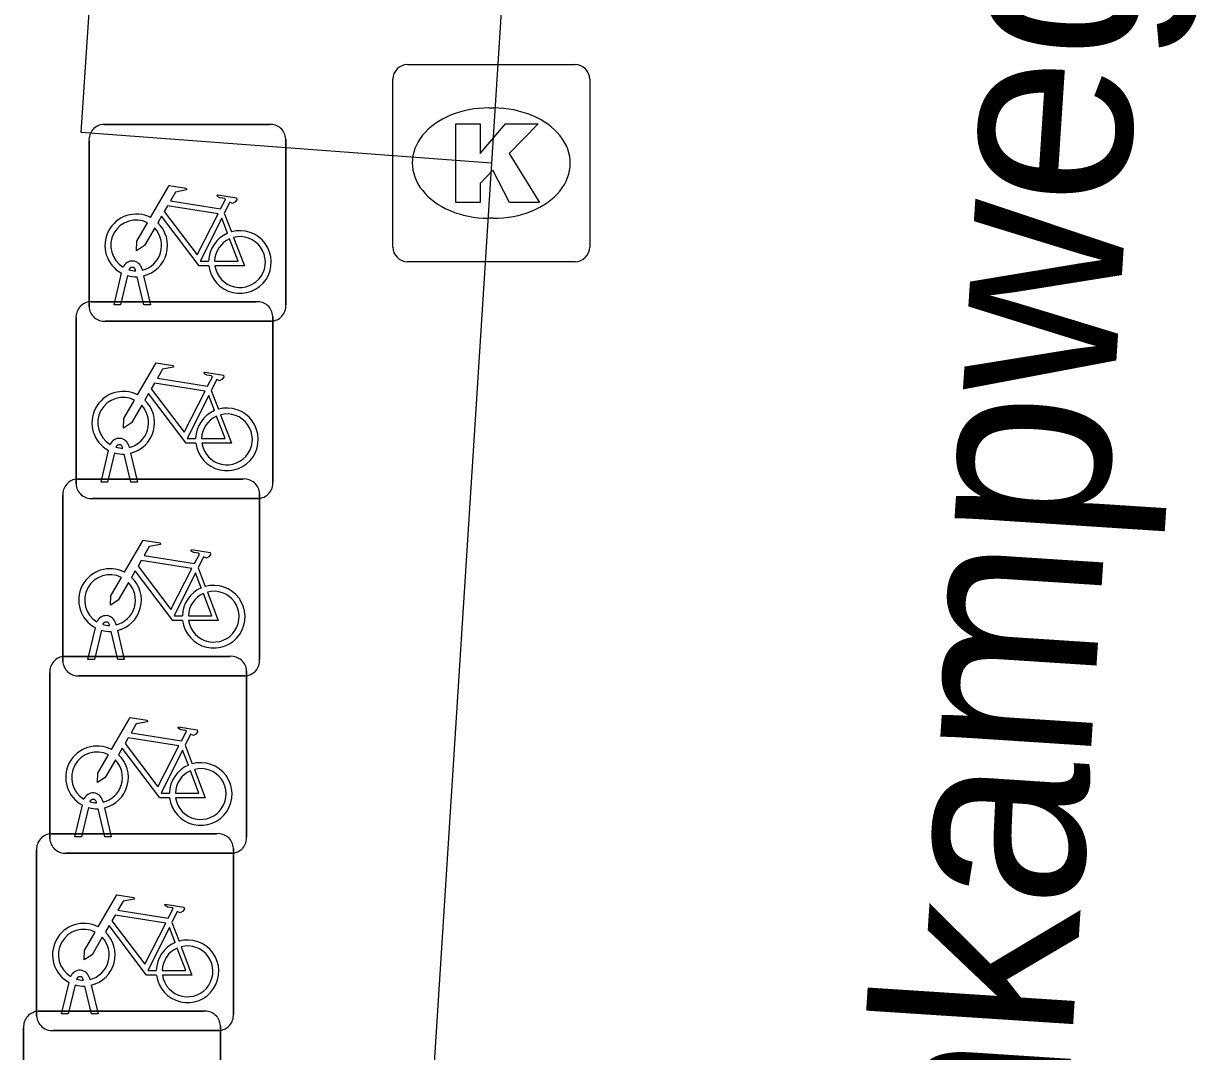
# Model space of a CAD drawing. Extents: x 159961 to 160856, y 382704 to 383353.
# Drawn here: x 160572.6 to 160578.59, y 382884.84 to 382890.06 of the extents above; entities that cross this region are included whole.
import ezdxf

# ---------------------------------------------------------------- set-up
doc = ezdxf.new("R2010")
doc.units = 0
for name, color, linetype in [('IMGEO_Fietsenrek', 7, 'Continuous'), ('IMGEO_Kolk', 7, 'Continuous'), ('IMGEO_Openbare_ruimte_label', 7, 'Continuous'), ('IMGEO_Rijbaan_lokaal_open', 7, 'Continuous'), ('IMGEO_Voetpad_open', 7, 'Continuous')]:
    doc.layers.add(name, color=color, linetype=linetype)

msp = doc.modelspace()

# ---------------------------------------------------------------- linework, layer by layer
at = {"layer": 'IMGEO_Fietsenrek'}
for p, q in [((160573.0089, 382889.5435), (160573.8498, 382889.5435)), ((160573.8498, 382889.5435), (160573.0089, 382889.5435)), ((160572.9345, 382888.6189), (160572.9345, 382889.4598)), ((160572.9345, 382889.4598), (160572.9345, 382888.6189)), ((160573.9335, 382889.4691), (160573.9335, 382888.6282)), ((160573.9335, 382888.6282), (160573.9335, 382889.4691)), ((160573.6212, 382889.0932), (160573.6575, 382888.998)), ((160573.0615, 382888.6283), (160573.0998, 382888.7883)), ((160573.1302, 382888.7761), (160573.0949, 382888.6283)), ((160573.1719, 382888.7999), (160573.1709, 382888.8042)), ((160573.213, 382888.6283), (160573.1791, 382888.77)), ((160573.2026, 382888.8114), (160573.2044, 382888.8035)), ((160573.2114, 382888.7743), (160573.2464, 382888.6283)), ((160572.9429, 382888.6435), (160573.7838, 382888.6435)), ((160573.7838, 382888.6435), (160572.9429, 382888.6435)), ((160573.0949, 382888.6283), (160573.0615, 382888.6283)), ((160573.2464, 382888.6283), (160573.213, 382888.6283)), ((160572.8685, 382887.7189), (160572.8685, 382888.5598)), ((160572.8685, 382888.5598), (160572.8685, 382887.7189)), ((160573.8591, 382888.5445), (160573.0182, 382888.5445)), ((160573.0182, 382888.5445), (160573.8591, 382888.5445)), ((160573.8675, 382888.5691), (160573.8675, 382887.7282)), ((160573.8675, 382887.7282), (160573.8675, 382888.5691)), ((160573.5552, 382888.1932), (160573.5915, 382888.098)), ((160572.9955, 382887.7283), (160573.0338, 382887.8883)), ((160573.0642, 382887.8761), (160573.0289, 382887.7283)), ((160573.1059, 382887.8999), (160573.1049, 382887.9042)), ((160573.147, 382887.7283), (160573.1131, 382887.87)), ((160573.1366, 382887.9114), (160573.1384, 382887.9035)), ((160573.1454, 382887.8743), (160573.1804, 382887.7283)), ((160572.8759, 382887.7435), (160573.7168, 382887.7435)), ((160573.7168, 382887.7435), (160572.8759, 382887.7435)), ((160573.0289, 382887.7283), (160572.9955, 382887.7283)), ((160573.1804, 382887.7283), (160573.147, 382887.7283)), ((160572.8015, 382886.8189), (160572.8015, 382887.6598)), ((160572.8015, 382887.6598), (160572.8015, 382886.8189)), ((160573.7931, 382887.6445), (160572.9522, 382887.6445)), ((160572.9522, 382887.6445), (160573.7931, 382887.6445)), ((160573.8005, 382887.6691), (160573.8005, 382886.8282)), ((160573.8005, 382886.8282), (160573.8005, 382887.6691)), ((160573.4882, 382887.2932), (160573.5245, 382887.198)), ((160572.9285, 382886.8283), (160572.9668, 382886.9883)), ((160572.9972, 382886.9761), (160572.9619, 382886.8283)), ((160573.0389, 382886.9999), (160573.0379, 382887.0042)), ((160573.08, 382886.8283), (160573.0461, 382886.97)), ((160573.0696, 382887.0114), (160573.0714, 382887.0035)), ((160573.0784, 382886.9743), (160573.1134, 382886.8283)), ((160572.8099, 382886.8435), (160573.6508, 382886.8435)), ((160573.6508, 382886.8435), (160572.8099, 382886.8435)), ((160572.9619, 382886.8283), (160572.9285, 382886.8283)), ((160573.1134, 382886.8283), (160573.08, 382886.8283)), ((160572.7355, 382885.9189), (160572.7355, 382886.7598)), ((160572.7355, 382886.7598), (160572.7355, 382885.9189)), ((160573.7261, 382886.7445), (160572.8852, 382886.7445)), ((160572.8852, 382886.7445), (160573.7261, 382886.7445)), ((160573.7345, 382886.7691), (160573.7345, 382885.9282)), ((160573.7345, 382885.9282), (160573.7345, 382886.7691)), ((160573.4222, 382886.3932), (160573.4585, 382886.298)), ((160572.8625, 382885.9283), (160572.9008, 382886.0883)), ((160572.9312, 382886.0761), (160572.8959, 382885.9283)), ((160572.9729, 382886.0999), (160572.9719, 382886.1042)), ((160573.014, 382885.9283), (160572.9801, 382886.07)), ((160573.0036, 382886.1114), (160573.0054, 382886.1035)), ((160573.0124, 382886.0743), (160573.0474, 382885.9283)), ((160572.7429, 382885.9435), (160573.5838, 382885.9435)), ((160573.5838, 382885.9435), (160572.7429, 382885.9435)), ((160572.8959, 382885.9283), (160572.8625, 382885.9283)), ((160573.0474, 382885.9283), (160573.014, 382885.9283)), ((160572.6685, 382885.0189), (160572.6685, 382885.8598)), ((160572.6685, 382885.8598), (160572.6685, 382885.0189)), ((160573.6601, 382885.8445), (160572.8192, 382885.8445)), ((160572.8192, 382885.8445), (160573.6601, 382885.8445)), ((160573.6675, 382885.8691), (160573.6675, 382885.0282)), ((160573.6675, 382885.0282), (160573.6675, 382885.8691)), ((160573.3552, 382885.4932), (160573.3915, 382885.398)), ((160572.7955, 382885.0283), (160572.8338, 382885.1883)), ((160572.8642, 382885.1761), (160572.8289, 382885.0283)), ((160572.9059, 382885.1999), (160572.9049, 382885.2042)), ((160572.947, 382885.0283), (160572.9131, 382885.17)), ((160572.9366, 382885.2114), (160572.9384, 382885.2035)), ((160572.9454, 382885.1743), (160572.9804, 382885.0283)), ((160572.6769, 382885.0425), (160573.5178, 382885.0425)), ((160573.5178, 382885.0425), (160572.6769, 382885.0425)), ((160572.8289, 382885.0283), (160572.7955, 382885.0283)), ((160572.9804, 382885.0283), (160572.947, 382885.0283)), ((160572.6025, 382884.1179), (160572.6025, 382884.9588)), ((160572.6025, 382884.9588), (160572.6025, 382884.1179)), ((160573.5931, 382884.9445), (160572.7522, 382884.9445)), ((160572.7522, 382884.9445), (160573.5931, 382884.9445)), ((160573.6015, 382884.9681), (160573.6015, 382884.1272)), ((160573.6015, 382884.1272), (160573.6015, 382884.9681))]:
    msp.add_line(p, q, dxfattribs=at)
for points in [[(160573.2471, 382889.0702), (160573.3418, 382889.2337), (160573.428, 382889.2199), (160573.4297, 382889.2112), (160573.3736, 382889.2003), (160573.3474, 382889.155), (160573.6026, 382889.1142)], [(160573.6026, 382889.1142), (160573.6276, 382889.163), (160573.6225, 382889.167), (160573.5993, 382889.1707), (160573.5866, 382889.1782), (160573.5856, 382889.1813), (160573.5878, 382889.1859), (160573.6826, 382889.1708), (160573.6849, 382889.1605), (160573.6755, 382889.1481), (160573.6631, 382889.1417), (160573.6486, 382889.1479), (160573.6212, 382889.0932)], [(160573.5897, 382889.089), (160573.3329, 382889.13), (160573.3162, 382889.1012), (160573.4832, 382888.8809), (160573.5897, 382889.089)], [(160573.5428, 382888.8255), (160573.4931, 382888.8256), (160573.3024, 382889.0773), (160573.2834, 382889.0445)], [(160573.6377, 382888.991), (160573.6084, 382889.0678), (160573.499, 382888.8497), (160573.5417, 382888.8496)], [(160573.2678, 382889.0177), (160573.2162, 382888.9285), (160573.1763, 382888.9025), (160573.1775, 382888.95), (160573.232, 382889.0442)], [(160573.5717, 382888.8495), (160573.6916, 382888.8493), (160573.6484, 382888.9629)], [(160573.6682, 382888.9698), (160573.7232, 382888.8252), (160573.5731, 382888.8255)], [(160573.1811, 382888.1702), (160573.2758, 382888.3337), (160573.362, 382888.3199), (160573.3637, 382888.3112), (160573.3076, 382888.3003), (160573.2814, 382888.255), (160573.5366, 382888.2142)], [(160573.5366, 382888.2142), (160573.5616, 382888.263), (160573.5565, 382888.267), (160573.5333, 382888.2707), (160573.5206, 382888.2782), (160573.5196, 382888.2813), (160573.5218, 382888.2859), (160573.6166, 382888.2708), (160573.6189, 382888.2605), (160573.6095, 382888.2481), (160573.5971, 382888.2417), (160573.5826, 382888.2479), (160573.5552, 382888.1932)], [(160573.5237, 382888.189), (160573.2669, 382888.23), (160573.2502, 382888.2012), (160573.4172, 382887.9809), (160573.5237, 382888.189)], [(160573.4768, 382887.9255), (160573.4271, 382887.9256), (160573.2364, 382888.1773), (160573.2174, 382888.1445)], [(160573.5717, 382888.091), (160573.5424, 382888.1678), (160573.433, 382887.9497), (160573.4757, 382887.9496)], [(160573.2018, 382888.1177), (160573.1502, 382888.0285), (160573.1103, 382888.0025), (160573.1115, 382888.05), (160573.166, 382888.1442)], [(160573.5057, 382887.9495), (160573.6256, 382887.9493), (160573.5824, 382888.0629)], [(160573.6022, 382888.0698), (160573.6572, 382887.9252), (160573.5071, 382887.9255)], [(160573.1141, 382887.2702), (160573.2088, 382887.4337), (160573.295, 382887.4199), (160573.2967, 382887.4112), (160573.2406, 382887.4003), (160573.2144, 382887.355), (160573.4696, 382887.3142)], [(160573.4696, 382887.3142), (160573.4946, 382887.363), (160573.4895, 382887.367), (160573.4663, 382887.3707), (160573.4536, 382887.3782), (160573.4526, 382887.3813), (160573.4548, 382887.3859), (160573.5496, 382887.3708), (160573.5519, 382887.3605), (160573.5425, 382887.3481), (160573.5301, 382887.3417), (160573.5156, 382887.3479), (160573.4882, 382887.2932)], [(160573.4567, 382887.289), (160573.1999, 382887.33), (160573.1832, 382887.3012), (160573.3502, 382887.0809), (160573.4567, 382887.289)], [(160573.4098, 382887.0255), (160573.3601, 382887.0256), (160573.1694, 382887.2773), (160573.1504, 382887.2445)], [(160573.5047, 382887.191), (160573.4754, 382887.2678), (160573.366, 382887.0497), (160573.4087, 382887.0496)], [(160573.1348, 382887.2177), (160573.0832, 382887.1285), (160573.0433, 382887.1025), (160573.0445, 382887.15), (160573.099, 382887.2442)], [(160573.4387, 382887.0495), (160573.5586, 382887.0493), (160573.5154, 382887.1629)], [(160573.5352, 382887.1698), (160573.5902, 382887.0252), (160573.4401, 382887.0255)], [(160573.0481, 382886.3702), (160573.1428, 382886.5337), (160573.229, 382886.5199), (160573.2307, 382886.5112), (160573.1746, 382886.5003), (160573.1484, 382886.455), (160573.4036, 382886.4142)], [(160573.3907, 382886.389), (160573.1339, 382886.43), (160573.1172, 382886.4012), (160573.2842, 382886.1809), (160573.3907, 382886.389)], [(160573.4036, 382886.4142), (160573.4286, 382886.463), (160573.4235, 382886.467), (160573.4003, 382886.4707), (160573.3876, 382886.4782), (160573.3866, 382886.4813), (160573.3888, 382886.4859), (160573.4836, 382886.4708), (160573.4859, 382886.4605), (160573.4765, 382886.4481), (160573.4641, 382886.4417), (160573.4496, 382886.4479), (160573.4222, 382886.3932)], [(160573.3438, 382886.1255), (160573.2941, 382886.1256), (160573.1034, 382886.3773), (160573.0844, 382886.3445)], [(160573.4387, 382886.291), (160573.4094, 382886.3678), (160573.3, 382886.1497), (160573.3427, 382886.1496)], [(160573.0688, 382886.3177), (160573.0172, 382886.2285), (160572.9773, 382886.2025), (160572.9785, 382886.25), (160573.033, 382886.3442)], [(160573.3727, 382886.1495), (160573.4926, 382886.1493), (160573.4494, 382886.2629)], [(160573.4692, 382886.2698), (160573.5242, 382886.1252), (160573.3741, 382886.1255)], [(160572.9811, 382885.4702), (160573.0758, 382885.6337), (160573.162, 382885.6199), (160573.1637, 382885.6112), (160573.1076, 382885.6003), (160573.0814, 382885.555), (160573.3366, 382885.5142)], [(160573.3237, 382885.489), (160573.0669, 382885.53), (160573.0502, 382885.5012), (160573.2172, 382885.2809), (160573.3237, 382885.489)], [(160573.3366, 382885.5142), (160573.3616, 382885.563), (160573.3565, 382885.567), (160573.3333, 382885.5707), (160573.3206, 382885.5782), (160573.3196, 382885.5813), (160573.3218, 382885.5859), (160573.4166, 382885.5708), (160573.4189, 382885.5605), (160573.4095, 382885.5481), (160573.3971, 382885.5417), (160573.3826, 382885.5479), (160573.3552, 382885.4932)], [(160573.2768, 382885.2255), (160573.2271, 382885.2256), (160573.0364, 382885.4773), (160573.0174, 382885.4445)], [(160573.0018, 382885.4177), (160572.9502, 382885.3285), (160572.9103, 382885.3025), (160572.9115, 382885.35), (160572.966, 382885.4442)], [(160573.3717, 382885.391), (160573.3424, 382885.4678), (160573.233, 382885.2497), (160573.2757, 382885.2496)], [(160573.3057, 382885.2495), (160573.4256, 382885.2493), (160573.3824, 382885.3629)], [(160573.4022, 382885.3698), (160573.4572, 382885.2252), (160573.3071, 382885.2255)]]:
    msp.add_lwpolyline(points, dxfattribs=at)
for centre, radius, start, end in [((160573.0122, 382889.4656), 0.0779, 92.4484, 184.28452), ((160573.0122, 382889.4656), 0.0779, 92.4484, 184.28452), ((160573.8556, 382889.4658), 0.0779, 2.4484, 94.28452), ((160573.8556, 382889.4658), 0.0779, 2.4484, 94.28452), ((160573.1741, 382888.9289), 0.159, 62.67661, 242.13685), ((160573.1741, 382888.9289), 0.129, 63.31916, 238.90302), ((160573.1741, 382888.9289), 0.129, 283.60429, 43.43025), ((160573.1741, 382888.9289), 0.159, 283.5766, 46.60424), ((160573.7007, 382888.8449), 0.159, 187.0065, 105.77075), ((160573.7007, 382888.8449), 0.159, 113.3408, 178.32165), ((160573.7007, 382888.8449), 0.129, 113.92302, 177.95563), ((160573.7007, 382888.8449), 0.129, 188.67146, 104.58832), ((160573.1539, 382888.8003), 0.0499, 12.8025, 158.69338), ((160573.1741, 382888.9289), 0.159, 253.99666, 271.78671), ((160573.1539, 382888.8003), 0.0174, 12.8025, 163.45023), ((160573.1741, 382888.9289), 0.129, 253.41502, 269.02044), ((160572.9462, 382888.5656), 0.0779, 92.4484, 184.28452), ((160572.9462, 382888.5656), 0.0779, 92.4484, 184.28452), ((160573.7896, 382888.5658), 0.0779, 2.4484, 94.28452), ((160573.7896, 382888.5658), 0.0779, 2.4484, 94.28452), ((160573.0124, 382888.6222), 0.0779, 182.4484, 274.28452), ((160573.0124, 382888.6222), 0.0779, 182.4484, 274.28452), ((160573.8558, 382888.6224), 0.0779, 272.4484, 4.28452), ((160573.8558, 382888.6224), 0.0779, 272.4484, 4.28452), ((160573.1081, 382888.0289), 0.159, 62.67661, 242.13685), ((160573.1081, 382888.0289), 0.129, 63.31916, 238.90302), ((160573.1081, 382888.0289), 0.129, 283.60429, 43.43025), ((160573.1081, 382888.0289), 0.159, 283.5766, 46.60424), ((160573.6347, 382887.9449), 0.159, 187.0065, 105.77075), ((160573.6347, 382887.9449), 0.159, 113.3408, 178.32165), ((160573.6347, 382887.9449), 0.129, 113.92302, 177.95563), ((160573.6347, 382887.9449), 0.129, 188.67146, 104.58832), ((160573.0879, 382887.9003), 0.0499, 12.8025, 158.69338), ((160573.1081, 382888.0289), 0.159, 253.99666, 271.78671), ((160573.0879, 382887.9003), 0.0174, 12.8025, 163.45023), ((160573.1081, 382888.0289), 0.129, 253.41502, 269.02044), ((160572.8792, 382887.6656), 0.0779, 92.4484, 184.28452), ((160572.8792, 382887.6656), 0.0779, 92.4484, 184.28452), ((160572.9464, 382887.7222), 0.0779, 182.4484, 274.28452), ((160572.9464, 382887.7222), 0.0779, 182.4484, 274.28452), ((160573.7226, 382887.6658), 0.0779, 2.4484, 94.28452), ((160573.7226, 382887.6658), 0.0779, 2.4484, 94.28452), ((160573.7898, 382887.7224), 0.0779, 272.4484, 4.28452), ((160573.7898, 382887.7224), 0.0779, 272.4484, 4.28452), ((160573.0411, 382887.1289), 0.159, 62.67661, 242.13685), ((160573.0411, 382887.1289), 0.129, 63.31916, 238.90302), ((160573.0411, 382887.1289), 0.129, 283.60429, 43.43025), ((160573.0411, 382887.1289), 0.159, 283.5766, 46.60424), ((160573.5677, 382887.0449), 0.159, 113.3408, 178.32165), ((160573.5677, 382887.0449), 0.159, 187.0065, 105.77075), ((160573.5677, 382887.0449), 0.129, 113.92302, 177.95563), ((160573.5677, 382887.0449), 0.129, 188.67146, 104.58832), ((160573.0209, 382887.0003), 0.0499, 12.8025, 158.69338), ((160573.0411, 382887.1289), 0.159, 253.99666, 271.78671), ((160573.0209, 382887.0003), 0.0174, 12.8025, 163.45023), ((160573.0411, 382887.1289), 0.129, 253.41502, 269.02044), ((160572.8132, 382886.7656), 0.0779, 92.4484, 184.28452), ((160572.8132, 382886.7656), 0.0779, 92.4484, 184.28452), ((160572.8794, 382886.8222), 0.0779, 182.4484, 274.28452), ((160572.8794, 382886.8222), 0.0779, 182.4484, 274.28452), ((160573.6566, 382886.7658), 0.0779, 2.4484, 94.28452), ((160573.6566, 382886.7658), 0.0779, 2.4484, 94.28452), ((160573.7228, 382886.8224), 0.0779, 272.4484, 4.28452), ((160573.7228, 382886.8224), 0.0779, 272.4484, 4.28452), ((160572.9751, 382886.2289), 0.159, 62.67661, 242.13685), ((160572.9751, 382886.2289), 0.129, 63.31916, 238.90302), ((160572.9751, 382886.2289), 0.129, 283.60429, 43.43025), ((160572.9751, 382886.2289), 0.159, 283.5766, 46.60424), ((160573.5017, 382886.1449), 0.159, 113.3408, 178.32165), ((160573.5017, 382886.1449), 0.159, 187.0065, 105.77075), ((160573.5017, 382886.1449), 0.129, 113.92302, 177.95563), ((160573.5017, 382886.1449), 0.129, 188.67146, 104.58832), ((160572.9549, 382886.1003), 0.0499, 12.8025, 158.69338), ((160572.9751, 382886.2289), 0.159, 253.99666, 271.78671), ((160572.9549, 382886.1003), 0.0174, 12.8025, 163.45023), ((160572.9751, 382886.2289), 0.129, 253.41502, 269.02044), ((160572.7462, 382885.8656), 0.0779, 92.4484, 184.28452), ((160572.7462, 382885.8656), 0.0779, 92.4484, 184.28452), ((160572.8134, 382885.9222), 0.0779, 182.4484, 274.28452), ((160572.8134, 382885.9222), 0.0779, 182.4484, 274.28452), ((160573.5896, 382885.8658), 0.0779, 2.4484, 94.28452), ((160573.5896, 382885.8658), 0.0779, 2.4484, 94.28452), ((160573.6568, 382885.9224), 0.0779, 272.4484, 4.28452), ((160573.6568, 382885.9224), 0.0779, 272.4484, 4.28452), ((160572.9081, 382885.3289), 0.159, 62.67661, 242.13685), ((160572.9081, 382885.3289), 0.129, 63.31916, 238.90302), ((160572.9081, 382885.3289), 0.129, 283.60429, 43.43025), ((160572.9081, 382885.3289), 0.159, 283.5766, 46.60424), ((160573.4347, 382885.2449), 0.159, 113.3408, 178.32165), ((160573.4347, 382885.2449), 0.159, 187.0065, 105.77075), ((160573.4347, 382885.2449), 0.129, 113.92302, 177.95563), ((160573.4347, 382885.2449), 0.129, 188.67146, 104.58832), ((160572.8879, 382885.2003), 0.0499, 12.8025, 158.69338), ((160572.9081, 382885.3289), 0.159, 253.99666, 271.78671), ((160572.8879, 382885.2003), 0.0174, 12.8025, 163.45023), ((160572.9081, 382885.3289), 0.129, 253.41502, 269.02044), ((160572.6802, 382884.9646), 0.0779, 92.4484, 184.28452), ((160572.6802, 382884.9646), 0.0779, 92.4484, 184.28452), ((160572.7464, 382885.0222), 0.0779, 182.4484, 274.28452), ((160572.7464, 382885.0222), 0.0779, 182.4484, 274.28452), ((160573.5236, 382884.9648), 0.0779, 2.4484, 94.28452), ((160573.5236, 382884.9648), 0.0779, 2.4484, 94.28452), ((160573.5898, 382885.0224), 0.0779, 272.4484, 4.28452), ((160573.5898, 382885.0224), 0.0779, 272.4484, 4.28452)]:
    msp.add_arc(centre, radius, start, end, dxfattribs=at)
at = {"layer": 'IMGEO_Kolk'}
for p, q in [((160574.5509, 382889.8475), (160575.4031, 382889.8475)), ((160574.4765, 382888.9209), (160574.4765, 382889.7731)), ((160575.4775, 382889.7731), (160575.4775, 382888.9209)), ((160574.9645, 382889.6267), (160574.9895, 382889.6267)), ((160574.9865, 382889.0673), (160574.9616, 382889.0673)), ((160575.4031, 382888.8465), (160574.5509, 382888.8465))]:
    msp.add_line(p, q, dxfattribs=at)
for points in [[(160574.5509, 382889.8475), (160575.4031, 382889.8475)], [(160574.4765, 382888.9209), (160574.4765, 382889.7731)], [(160575.4775, 382889.7731), (160575.4775, 382888.9209)], [(160574.7967, 382889.547), (160574.9202, 382889.547), (160574.9202, 382889.3958), (160575.0498, 382889.547), (160575.2144, 382889.547), (160575.0683, 382889.3961), (160575.2209, 382889.147), (160575.0686, 382889.147), (160574.9843, 382889.3112), (160574.9202, 382889.2442), (160574.9202, 382889.147), (160574.7967, 382889.147), (160574.7967, 382889.547)], [(160575.4031, 382888.8465), (160574.5509, 382888.8465)]]:
    msp.add_lwpolyline(points, dxfattribs=at)
for centre, start, end in [((160574.553, 382889.771), 91.55205, 178.44795), ((160574.553, 382889.771), 91.55205, 178.44795), ((160575.401, 382889.771), 1.55205, 88.44795), ((160575.401, 382889.771), 1.55205, 88.44795), ((160574.553, 382888.923), 181.55205, 268.44795), ((160574.553, 382888.923), 181.55205, 268.44795), ((160575.401, 382888.923), 271.55205, 358.44795), ((160575.401, 382888.923), 271.55205, 358.44795)]:
    msp.add_arc(centre, 0.0765, start, end, dxfattribs=at)
for centre, major_axis, ratio, start_param, end_param in [((160574.963, 382889.347), (-0.3872, 0.002), 0.722429, 4.712389, 7.853982), ((160574.988, 382889.347), (-0.3901, 0.002), 0.717154, 1.570796, 4.712389)]:
    msp.add_ellipse(centre, major_axis=major_axis, ratio=ratio, start_param=start_param, end_param=end_param, dxfattribs=at)
at = {"layer": 'IMGEO_Rijbaan_lokaal_open'}
for points in [[(160575.423, 382896.333), (160574.978, 382889.347)], [(160574.978, 382889.347), (160574.408, 382880.398)]]:
    msp.add_lwpolyline(points, dxfattribs=at)
at = {"layer": 'IMGEO_Voetpad_open'}
msp.add_lwpolyline([(160574.978, 382889.347), (160572.894, 382889.502), (160573.359, 382896.487)], dxfattribs=at)

# ---------------------------------------------------------------- texts
at = {"layer": 'IMGEO_Openbare_ruimte_label'}
msp.add_text('Hagenkampweg Noord', height=1, rotation=86.27357, dxfattribs=at).set_placement((160577.6693, 382880.9549))

doc.saveas('drawing.dxf')
